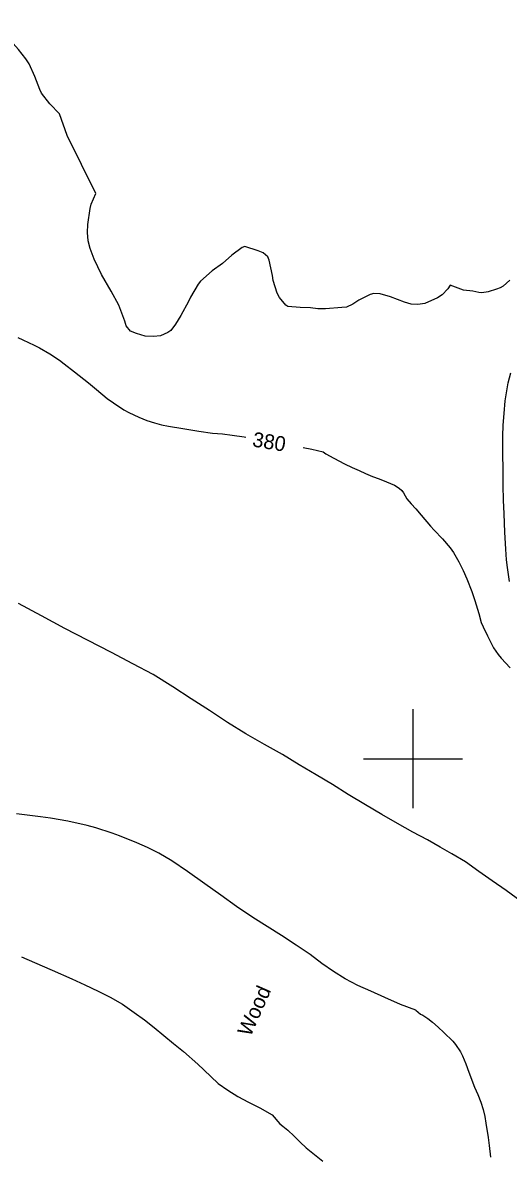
# Model space of a CAD drawing. Extents: x 287698 to 290158, y 5234163 to 5237182.
# Drawn here: x 288721 to 288819.3, y 5235919.8 to 5236148.9 of the extents above; entities that cross this region are included whole.
import ezdxf

# ---------------------------------------------------------------- set-up
doc = ezdxf.new("R2010")
doc.units = 0
for name, color, linetype in [('Niveau 1', 7, 'Continuous'), ('Niveau 2', 7, 'Continuous'), ('Niveau 44', 7, 'Continuous'), ('Niveau 61', 7, 'Continuous')]:
    doc.layers.add(name, color=color, linetype=linetype)

msp = doc.modelspace()

# ---------------------------------------------------------------- linework, layer by layer
at = {"layer": 'Niveau 1'}
for points in [[(288720.06, 5236085.21), (288721.1, 5236084.71), (288723.39, 5236083.66), (288724.47, 5236083.09), (288726.53, 5236081.9), (288728.51, 5236080.64), (288729.45, 5236079.9), (288731.52, 5236078.28), (288734.38, 5236076.05), (288735.96, 5236074.66), (288738.15, 5236072.85), (288739.43, 5236071.97), (288741.51, 5236070.6), (288742.53, 5236070.01), (288744.51, 5236069.06), (288746.19, 5236068.43), (288747.73, 5236067.92), (288749.16, 5236067.52), (288750.57, 5236067.25), (288753.44, 5236066.8), (288756.66, 5236066.27), (288759.48, 5236065.87), (288761.47, 5236065.72), (288763.44, 5236065.45), (288765.83, 5236065.08), (288766.17, 5236065.02)], [(288777.8, 5236062.92), (288779.55, 5236062.61), (288781.85, 5236062.06), (288782.4, 5236061.7), (288783.98, 5236060.81), (288786.16, 5236059.64), (288787.71, 5236058.91), (288789.1, 5236058.32), (288790.37, 5236057.71), (288791.81, 5236057.11), (288793.14, 5236056.64), (288794.64, 5236056.03), (288796.29, 5236055.31), (288797.23, 5236054.73), (288797.74, 5236054.27), (288798.08, 5236053.76), (288798.78, 5236052.57), (288799.62, 5236051.57), (288800.6, 5236050.57), (288801.68, 5236049.28), (288803.54, 5236047.02), (288804.3, 5236046.21), (288805.97, 5236044.49), (288807.51, 5236042.67), (288808.18, 5236041.7), (288809.29, 5236039.81), (288810.14, 5236038.11), (288810.87, 5236036.41), (288811.94, 5236033.82), (288812.53, 5236032.01), (288813.34, 5236029.4), (288813.82, 5236027.58), (288814.18, 5236026.66), (288815.07, 5236024.83), (288816.28, 5236022.44), (288817.25, 5236021.08), (288817.87, 5236020.38), (288819.64, 5236018.38)]]:
    msp.add_lwpolyline(points, dxfattribs=at)
at = {"layer": 'Niveau 2'}
for points in [[(288730.06, 5236126.04), (288728.52, 5236130.4), (288726.52, 5236132.47), (288724.88, 5236134.58), (288724.54, 5236135.37), (288723.48, 5236137.95), (288722.33, 5236140.53), (288721.69, 5236141.56), (288720.19, 5236143.46), (288718.61, 5236145.25), (288716.72, 5236147.59), (288715.15, 5236149.32)], [(288807.53, 5236095.76), (288807.06, 5236095.03), (288805.9, 5236093.82), (288804.99, 5236093.25), (288802.39, 5236092.1), (288800.98, 5236091.85), (288799.61, 5236091.92), (288798.26, 5236092.31), (288795.43, 5236093.42), (288793.34, 5236094.04), (288792.11, 5236094.11), (288791.33, 5236093.92), (288789.04, 5236092.73), (288787.81, 5236091.94), (288786.56, 5236091.36), (288785.59, 5236091.28), (288782.32, 5236091.02), (288780.75, 5236091.01), (288779.27, 5236091.19), (288777.2, 5236091.24), (288774.7, 5236091.46), (288774.29, 5236091.71), (288772.98, 5236093.29), (288772.55, 5236094.13), (288771.73, 5236096.72), (288771.58, 5236097.75), (288770.9, 5236100.83), (288770.64, 5236101.51), (288769.67, 5236102.34), (288768.69, 5236102.74), (288766, 5236103.58), (288765.45, 5236103.4), (288763.39, 5236101.86), (288761.46, 5236100.19), (288759.41, 5236098.7), (288757, 5236096.6), (288756.52, 5236095.98), (288754.98, 5236093.36), (288754.6, 5236092.49), (288753.06, 5236089.65), (288751.95, 5236087.88), (288750.99, 5236086.6), (288750.44, 5236086.18), (288748.91, 5236085.56), (288747.53, 5236085.37), (288745.83, 5236085.44), (288744.05, 5236086), (288742.88, 5236086.51), (288741.98, 5236087.56), (288741.7, 5236088.51), (288740.5, 5236091.76), (288738.96, 5236094.56), (288737, 5236097.95), (288735.48, 5236101.07), (288734.67, 5236103.18), (288734.27, 5236104.76), (288734.14, 5236106.44), (288734.25, 5236108.06), (288734.71, 5236111.31), (288734.92, 5236112.18), (288735.81, 5236114.35), (288730.06, 5236126.04)], [(288819.61, 5236096.79), (288818.27, 5236095.59), (288817.65, 5236095.24), (288816.9, 5236094.94), (288815.2, 5236094.44), (288813.94, 5236094.26), (288813.34, 5236094.33), (288812.12, 5236094.54), (288810.25, 5236094.74), (288807.53, 5236095.76), (288807.53, 5236095.76)], [(288819.51, 5236035.86), (288819.1, 5236038.7), (288818.95, 5236040.26), (288818.82, 5236042.37), (288818.61, 5236045.85), (288818.43, 5236049.54), (288818.35, 5236052.27), (288818.28, 5236055.27), (288818.23, 5236058.59), (288818.19, 5236061.62), (288818.18, 5236065.24), (288818.26, 5236067.47), (288818.44, 5236069.82), (288818.65, 5236072.41), (288818.83, 5236073.63), (288819.26, 5236076), (288819.81, 5236078.02)], [(288821.89, 5235971.13), (288818.84, 5235973.33), (288816.03, 5235975.29), (288813.35, 5235977.2), (288810.61, 5235979.13), (288807.9, 5235980.75), (288805.48, 5235982.14), (288802.93, 5235983.58), (288799.97, 5235985.18), (288796.85, 5235986.92), (288793.68, 5235988.71), (288790.43, 5235990.68), (288786.9, 5235992.8), (288783.7, 5235994.8), (288780.39, 5235996.74), (288776.97, 5235998.78), (288773.59, 5236000.85), (288770, 5236002.88), (288766.2, 5236005.05), (288762.5, 5236007.37), (288758.86, 5236009.76), (288755.15, 5236012.14), (288751.45, 5236014.53), (288747.43, 5236017.02), (288743.31, 5236019.23), (288738.98, 5236021.48), (288734.16, 5236023.96), (288729.6, 5236026.38), (288724.83, 5236028.91), (288720.22, 5236031.43)], [(288800.61, 5235949.14), (288800.6, 5235949.14), (288797.47, 5235950.34), (288794.3, 5235951.73), (288791.45, 5235952.97), (288788.82, 5235954.16), (288786.28, 5235955.5), (288783.91, 5235957.01), (288781.57, 5235958.62), (288779.2, 5235960.4), (288776.37, 5235962.31), (288773.4, 5235964.23), (288770.53, 5235966.05), (288767.6, 5235967.91), (288764.33, 5235970.1), (288761.16, 5235972.39), (288757.92, 5235974.69), (288754.42, 5235977.17), (288751.21, 5235979.33), (288748.61, 5235980.91), (288746.29, 5235982.05), (288744.12, 5235983), (288740.63, 5235984.43), (288739.18, 5235984.93), (288735.87, 5235986.01), (288734.09, 5235986.5), (288730.19, 5235987.37), (288726.67, 5235987.99), (288724.62, 5235988.23), (288719.79, 5235988.87)], [(288720.83, 5235959.92), (288723.42, 5235958.79), (288727.02, 5235957.23), (288730.99, 5235955.5), (288733.63, 5235954.28), (288736.29, 5235952.98), (288738.76, 5235951.8), (288741.25, 5235950.35), (288743.62, 5235948.71), (288745.71, 5235947.2), (288747.66, 5235945.65), (288751.58, 5235942.4), (288753.58, 5235940.83), (288756.47, 5235938.27), (288757.66, 5235937.09), (288760.62, 5235934.36), (288762.54, 5235932.99), (288764.59, 5235931.69), (288766.75, 5235930.54), (288769.02, 5235929.42), (288771.51, 5235928.01)], [(288800.61, 5235949.14), (288801.53, 5235948.37), (288801.98, 5235948.14), (288803.02, 5235947.45), (288803.98, 5235946.71), (288805.09, 5235945.74), (288806.22, 5235944.67), (288808.08, 5235942.9), (288808.63, 5235942.21), (288809.6, 5235940.71), (288810.01, 5235939.91), (288810.7, 5235938.29), (288811.31, 5235936.64), (288812.46, 5235933.59), (288813.15, 5235932.13), (288813.74, 5235930.57), (288814.21, 5235929.07), (288814.56, 5235927.66), (288814.78, 5235926.31), (288815.24, 5235923.44), (288815.45, 5235921.8), (288815.7, 5235919.4)], [(288771.51, 5235928.01), (288773.1, 5235926.14), (288773.68, 5235925.72), (288774.71, 5235924.89), (288775.97, 5235923.71), (288777.17, 5235922.47), (288778.43, 5235921.29), (288779.74, 5235920.22), (288781.74, 5235918.61)]]:
    msp.add_lwpolyline(points, dxfattribs=at)
at = {"layer": 'Niveau 61'}
for points in [[(288800, 5236010), (288800, 5236000), (288800, 5235990)], [(288790, 5236000), (288800, 5236000), (288810, 5236000)]]:
    msp.add_lwpolyline(points, dxfattribs=at)

# ---------------------------------------------------------------- texts
at = {"layer": 'Niveau 1'}
msp.add_text('380', height=3, rotation=350.5713, dxfattribs=at).set_placement((288767.38, 5236063.19))
at = {"layer": 'Niveau 44'}
msp.add_text('Wood', height=3, rotation=66.1212, dxfattribs=at).set_placement((288767.13, 5235943.64))

doc.saveas('drawing.dxf')
